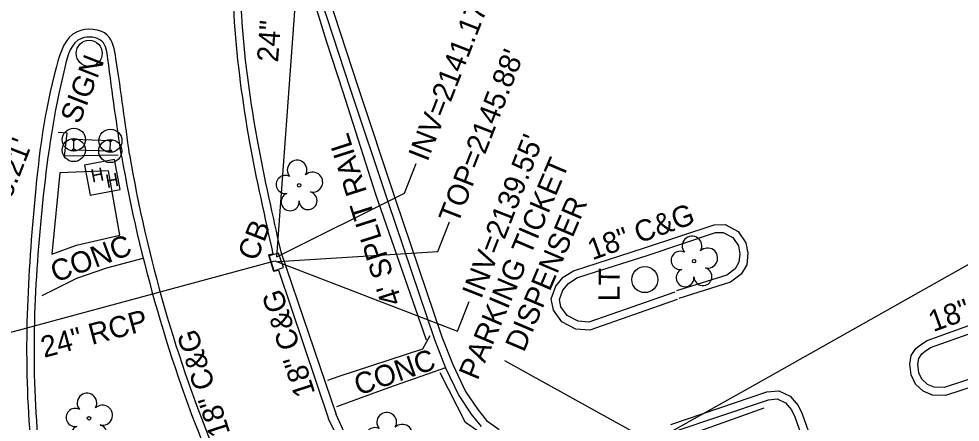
# Model space of a CAD drawing. Extents: x 945964 to 948456, y 631061 to 636061.
# Drawn here: x 946452.8 to 946630.6, y 632464 to 632540.1 of the extents above; entities that cross this region are included whole.
import ezdxf

# ---------------------------------------------------------------- set-up
doc = ezdxf.new("R2010")
doc.units = 0
for name, color, linetype in [('Exist Other Culture Fence Line', 7, 'Continuous'), ('Exist Other Culture Fence Line Text', 7, 'Continuous'), ('Exist Other Culture Sign CELL', 7, 'Continuous'), ('Exist Other Culture Sign Text', 7, 'Continuous'), ('Exist Roads Curbs', 7, 'Continuous'), ('Exist Roads Curbs Text', 7, 'Continuous'), ('Exist Roads EOP', 7, 'Continuous'), ('Exist Roads EOP Other', 7, 'Continuous'), ('Exist Roads EOP Other Text', 7, 'Continuous'), ('Exist Structure Minor Catch Basin', 7, 'Continuous'), ('Exist Structure Minor Catch Basin Text', 7, 'Continuous'), ('Exist Structure Minor Catch Basin Top Elevation', 7, 'Continuous'), ('Exist Structure Minor Pipes RCP 24 Inch', 7, 'Continuous'), ('Exist Structure Minor Pipes RCP 24 Inch Invert', 7, 'Continuous'), ('Exist Structure Minor Pipes RCP 24 Inch Text', 7, 'Continuous'), ('Exist Utilities Other Located Object Leader', 7, 'Continuous'), ('Exist Utilities Other Located Object Text', 7, 'Continuous'), ('Exist Utilities Other Pole CELL', 7, 'Continuous'), ('Exist Utilities Other Pole Text', 7, 'Continuous'), ('Exist Utilities Power Hand Hole CELL', 7, 'Continuous'), ('Exist Utilities Telephone UG FO SUE', 7, 'Continuous'), ('Exist Vegetation Tree CELL', 7, 'Continuous'), ('Old_Level_4', 7, 'Continuous')]:
    doc.layers.add(name, color=color, linetype=linetype)

# ---------------------------------------------------------------- blocks, each defined once
blk = doc.blocks.new('EXIST OTHER CULTURE SIGN')
at = {"layer": 'Exist Other Culture Sign CELL'}
for radius in [0.0436, 0.0048]:
    blk.add_circle((0, 0), radius, dxfattribs=at)
blk = doc.blocks.new('EXIST UTILITIES POWER HAND HOLE')
at = {"layer": 'Exist Utilities Power Hand Hole CELL'}
blk.add_line((0, 0), (0, 0), dxfattribs=at)
blk.add_lwpolyline([(-0.059, -0.0545), (0.056, -0.0545), (0.056, 0.0605), (-0.059, 0.0605), (-0.059, -0.0545)], dxfattribs=at)
for p in [(-0.0432, -0.0095), (0.0081, -0.0399)]:
    blk.add_text('H', height=0.05, dxfattribs=at).set_placement(p)
blk = doc.blocks.new('EXIST VEGETATION TREE')
at = {"layer": 'Exist Vegetation Tree CELL'}
blk.add_line((0, 0), (0, 0), dxfattribs=at)
blk.add_circle((0, 0), 0.00652, dxfattribs=at)
for centre, radius, start, end in [((-0.0077, 0.0575), 0.0371, 330.1651, 219.7134), ((-0.0521, 0.0031), 0.0345, 62.6636, 279.3457), ((0.051, 0.0118), 0.038, 257.1011, 134.1999), ((-0.0341, -0.0624), 0.0338, 111.5671, 6.231), ((0.0335, -0.058), 0.034, 181.2822, 74.56)]:
    blk.add_arc(centre, radius, start, end, dxfattribs=at)
blk = doc.blocks.new('EXIST UTILITIES OTHER POLE')
at = {"layer": 'Exist Utilities Other Pole CELL'}
blk.add_circle((0, 0), 0.0493, dxfattribs=at)

msp = doc.modelspace()

# ---------------------------------------------------------------- linework, layer by layer
at = {"layer": 'Exist Other Culture Fence Line'}
for points in [[(946533.58, 632600.4), (946539.93, 632592.91), (946532.67, 632586.17), (946525.48, 632579.57), (946517.62, 632572.78), (946510.99, 632564.79), (946507.54, 632556.07), (946507.95, 632545.45), (946510.81, 632535.98), (946514, 632526.36), (946520.18, 632507.01), (946529.73, 632479.52)], [(946593.45, 632466.62), (946574.67, 632459.9), (946564.76, 632456.91), (946554.89, 632456.31), (946545.67, 632457.99), (946537.18, 632463.94), (946532.36, 632473.28)]]:
    msp.add_lwpolyline(points, dxfattribs=at)
at = {"layer": 'Exist Roads Curbs'}
msp.add_line((946502.27, 632496.14), (946512.7, 632465.45), dxfattribs=at)
for points in [[(946509.86, 632543.9), (946515.36, 632526.9), (946522.46, 632505.67), (946531.27, 632479.6), (946533.36, 632474.24), (946535.88, 632469.04), (946538.23, 632465.5), (946540.09, 632463.19)], [(946576.65, 632488.54), (946560.44, 632482.88), (946558.4, 632483.02), (946556.35, 632484.1), (946555.18, 632485.76), (946554.89, 632487.15), (946555.54, 632488.9), (946556.57, 632490.19), (946558.16, 632491.21), (946560.34, 632491.91), (946571.42, 632495.47), (946584.34, 632499.76), (946585.81, 632499.8), (946587.61, 632498.82), (946588.67, 632497.26), (946588.94, 632495.79), (946588.79, 632494.16), (946588.05, 632492.94), (946586.5, 632491.75), (946576.96, 632488.77)], [(946645.6, 632476.42), (946627.56, 632470.52), (946625.66, 632470.57), (946624.4, 632471.1), (946623.34, 632472.08), (946622.73, 632473.32), (946622.56, 632474.91), (946622.75, 632476.01), (946623.31, 632476.89), (946623.96, 632477.4), (946624.97, 632478.06), (946637.2, 632482.42), (946651.14, 632486.99), (946652.66, 632487.03), (946654.47, 632486.52), (946655.41, 632485.58), (946655.95, 632484.51), (946656.38, 632482.82), (946655.94, 632481.06), (946654.91, 632479.94), (946653.49, 632479.05), (946650.95, 632478.24), (946645.96, 632476.6)], [(946576.37, 632462.13), (946594.39, 632468.21), (946596.02, 632468.37), (946597.55, 632467.65), (946598.72, 632466.3), (946599.36, 632464.98), (946603.24, 632453.94)], [(946514.53, 632461.42), (946512.7, 632465.45)]]:
    msp.add_lwpolyline(points, dxfattribs=at)
msp.add_ellipse((946746.04, 632562.34), major_axis=(110.29, -255.48), ratio=0.999142, start_param=4.478879, end_param=4.694579, dxfattribs=at)
for points in [[(946601.93, 632772.67), (946579.15, 632743.42), (946547.53, 632710.06), (946519.46, 632682.69), (946496.47, 632656.95), (946474.49, 632624.89), (946453.03, 632584.16), (946438.45, 632541.43), (946430.15, 632490.73), (946428.83, 632457.38), (946430.2, 632433.68), (946432.57, 632412.52), (946425.74, 632395.61), (946417.04, 632384.69)], [(946512.13, 632615.25), (946497.12, 632576.74), (946494.94, 632561.93), (946497.86, 632516.92), (946502.27, 632496.14)], [(946472.19, 632514.25), (946469.64, 632532.58), (946468.51, 632535.89), (946464.64, 632536.43), (946461.48, 632530.95), (946457.43, 632506.75), (946456.36, 632461.42), (946466.25, 632412.53)]]:
    msp.add_spline(points, degree=3, dxfattribs=at)
at = {"layer": 'Exist Roads EOP'}
for points in [[(946577.14, 632487.12), (946560.64, 632481.36), (946557.99, 632481.55), (946555.33, 632482.94), (946553.77, 632485.15), (946553.33, 632487.27), (946554.21, 632489.64), (946555.56, 632491.33), (946557.52, 632492.57), (946559.87, 632493.34), (946570.95, 632496.89), (946584.08, 632501.25), (946586.17, 632501.31), (946588.64, 632499.97), (946590.09, 632497.84), (946590.45, 632495.86), (946590.25, 632493.68), (946589.18, 632491.92), (946587.2, 632490.4), (946577.41, 632487.34)], [(946500.79, 632495.73), (946499.94, 632495.55), (946500.92, 632492.47), (946501.83, 632492.71), (946511.31, 632464.64)], [(946646.07, 632475), (946627.78, 632469.01), (946625.33, 632469.08), (946623.58, 632469.82), (946622.11, 632471.17), (946621.27, 632472.9), (946621.04, 632474.95), (946621.32, 632476.56), (946622.19, 632477.91), (946623.08, 632478.61), (946624.29, 632479.41), (946636.72, 632483.84), (946650.88, 632488.48), (946652.85, 632488.54), (946655.26, 632487.85), (946656.64, 632486.47), (946657.36, 632485.04), (946657.93, 632482.82), (946657.3, 632480.33), (946655.88, 632478.78), (946654.13, 632477.68), (946651.41, 632476.81), (946646.43, 632475.18)]]:
    msp.add_lwpolyline(points, dxfattribs=at)
msp.add_ellipse((946735.72, 632559.24), major_axis=(100.4, -246.46), ratio=0.998797, start_param=4.494878, end_param=4.71823, dxfattribs=at)
for points in [[(946603.2, 632771.71), (946580.04, 632742.14), (946547.72, 632708.15), (946520.62, 632681.67), (946497.88, 632656.28), (946475.52, 632623.93), (946454.54, 632583.75), (946439.95, 632540.86), (946431.6, 632490.76), (946430.35, 632457.42), (946431.68, 632434.16), (946433.99, 632412.2), (946427.3, 632395.46), (946417.68, 632383.18)], [(946509.22, 632613.07), (946495.63, 632576.89), (946493.52, 632562.23), (946496.38, 632516.81), (946500.79, 632495.73)], [(946473.7, 632514.51), (946471.15, 632532.66), (946469.52, 632537.05), (946463.85, 632537.68), (946459.91, 632531.13), (946455.88, 632506.75), (946454.95, 632461.42), (946465.33, 632410.6)]]:
    msp.add_spline(points, degree=3, dxfattribs=at)
at = {"layer": 'Exist Roads EOP Other'}
for points in [[(946511.3, 632544.33), (946516.79, 632527.37), (946523.89, 632506.14), (946532.68, 632480.11), (946534.74, 632474.84), (946537.18, 632469.78), (946539.45, 632466.39), (946541.13, 632464.29), (946543.48, 632462.63)], [(946471.54, 632514.36), (946461.43, 632514.22), (946461.93, 632518.54), (946460.25, 632518.66)], [(946460.57, 632511.03), (946459.05, 632495.68), (946463.68, 632497.39), (946471.87, 632499.28), (946469.76, 632511.46)], [(946469.76, 632511.46), (946460.57, 632511.03)], [(946476.22, 632494.88), (946469.36, 632493.07), (946463.72, 632491.08), (946457.18, 632487.83)], [(946530.4, 632480.26), (946529.06, 632477.78), (946513.25, 632472.63), (946511.11, 632471.83)], [(946533.36, 632474.24), (946522.58, 632470.48), (946512.77, 632466.87)], [(946575.9, 632463.55), (946594.07, 632469.69), (946596.29, 632469.9), (946598.47, 632468.88), (946599.98, 632467.13), (946600.74, 632465.56), (946604.76, 632454.16)], [(946513.18, 632460.75), (946511.31, 632464.64)]]:
    msp.add_lwpolyline(points, dxfattribs=at)
at = {"layer": 'Exist Structure Minor Catch Basin'}
msp.add_lwpolyline([(946501.82, 632495.91), (946500.07, 632495.41), (946500.94, 632492.56), (946502.76, 632493.2), (946501.82, 632495.91)], dxfattribs=at)
at = {"layer": 'Exist Structure Minor Catch Basin Top Elevation'}
msp.add_lwpolyline([(946501.7, 632494.32), (946531.93, 632496.2), (946534.12, 632501.78)], dxfattribs=at)
at = {"layer": 'Exist Structure Minor Pipes RCP 24 Inch'}
for p, q in [((946501.54, 632495.21), (946510.18, 632613.32)), ((946404, 632468.23), (946501.14, 632494.44))]:
    msp.add_line(p, q, dxfattribs=at)
at = {"layer": 'Exist Structure Minor Pipes RCP 24 Inch Invert'}
for points in [[(946501.54, 632495.21), (946525.63, 632507.21), (946527.81, 632512.8)], [(946501.14, 632494.44), (946535.66, 632481.19), (946537.84, 632486.78)]]:
    msp.add_lwpolyline(points, dxfattribs=at)
at = {"layer": 'Exist Utilities Other Located Object Leader'}
msp.add_lwpolyline([(946588.46, 632451.24), (946544.55, 632475.57)], dxfattribs=at)
at = {"layer": 'Exist Utilities Telephone UG FO SUE'}
msp.add_lwpolyline([(946335.98, 632362.87), (946427.92, 632392.55), (946480.61, 632409.91), (946514.41, 632427.73), (946592.38, 632471.43), (946647.07, 632502.18), (946685.83, 632525.12), (946737.65, 632555.9)], dxfattribs=at)
at = {"layer": 'Old_Level_4'}
for p, q in [((946463.19, 632515.36), (946463.2, 632517.32)), ((946470.1, 632517.12), (946463.2, 632517.32)), ((946470.08, 632515.16), (946470.1, 632517.12)), ((946470.08, 632515.16), (946463.19, 632515.36))]:
    msp.add_line(p, q, dxfattribs=at)

# ---------------------------------------------------------------- block references
at = {"layer": 'Exist Other Culture Sign CELL', "xscale": 50, "yscale": 50}
for p in [(946463.2, 632517.32), (946470.1, 632517.12), (946463.19, 632515.36), (946470.08, 632515.16)]:
    msp.add_blockref('EXIST OTHER CULTURE SIGN', p, dxfattribs=at)
at = {"layer": 'Exist Utilities Other Pole CELL', "xscale": 50, "yscale": 50}
for p in [(946466.1, 632533.62), (946571.01, 632490.9)]:
    msp.add_blockref('EXIST UTILITIES OTHER POLE', p, dxfattribs=at)
at = {"layer": 'Exist Utilities Power Hand Hole CELL', "xscale": 49.99999999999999, "yscale": 49.999999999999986, "rotation": 10.722564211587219}
msp.add_blockref('EXIST UTILITIES POWER HAND HOLE', (946468.7, 632510.07), dxfattribs=at)
at = {"layer": 'Exist Vegetation Tree CELL', "xscale": 50, "yscale": 50}
for p in [(946505.74, 632508.7), (946580.31, 632494.37), (946466.06, 632464.71), (946522.66, 632461.08)]:
    msp.add_blockref('EXIST VEGETATION TREE', p, dxfattribs=at)

# ---------------------------------------------------------------- texts
at = {"layer": 'Exist Other Culture Fence Line Text'}
msp.add_text("4' SPLIT RAIL", height=4, rotation=107.6902, dxfattribs=at).set_placement((946525.22, 632486.66))
at = {"layer": 'Exist Other Culture Sign Text'}
msp.add_text('SIGN', height=4, rotation=68.619, dxfattribs=at).set_placement((946464.24, 632520.08))
at = {"layer": 'Exist Roads Curbs Text'}
for rotation, p in [(19.9296, (946561.11, 632494.52)), (19.9296, (946625.47, 632480.98)), (107.8542, (946508.81, 632469.48)), (107.8542, (946492.77, 632461.94))]:
    msp.add_text('18" C&G', height=4, rotation=rotation, dxfattribs=at).set_placement(p)
at = {"layer": 'Exist Roads EOP Other Text'}
for rotation, p in [(20.3915, (946459.72, 632490.3)), (19.2305, (946516.97, 632468.97))]:
    msp.add_text('CONC', height=4, rotation=rotation, dxfattribs=at).set_placement(p)
at = {"layer": 'Exist Structure Minor Catch Basin Text'}
msp.add_text('CB', height=4, rotation=68.619, dxfattribs=at).set_placement((946497.72, 632494.2))
at = {"layer": 'Exist Structure Minor Catch Basin Top Elevation'}
msp.add_text("TOP=2145.88'", height=4, rotation=68.6189, dxfattribs=at).set_placement((946535.68, 632501.23))
at = {"layer": 'Exist Structure Minor Pipes RCP 24 Inch Invert'}
for s, p in [("INV=2141.17'", (946529.95, 632513.02)), ("INV=2139.55'", (946540.11, 632487.1)), ("INV=2138.21'", (946443.62, 632486.41))]:
    msp.add_text(s, height=4, rotation=68.6189, dxfattribs=at).set_placement(p)
at = {"layer": 'Exist Structure Minor Pipes RCP 24 Inch Text'}
for rotation, p in [(85.8154, (946501.75, 632531.85)), (15.0973, (946457.58, 632476.11))]:
    msp.add_text('24" RCP', height=4, rotation=rotation, dxfattribs=at).set_placement(p)
at = {"layer": 'Exist Utilities Other Located Object Text'}
for s, p in [('PARKING TICKET', (946539.41, 632471.72)), ('DISPENSER', (946548.18, 632477.03))]:
    msp.add_text(s, height=4, rotation=67.0101, dxfattribs=at).set_placement(p)
at = {"layer": 'Exist Utilities Other Pole Text'}
msp.add_text('LT', height=4, rotation=89.5187, dxfattribs=at).set_placement((946566.25, 632486.79))

doc.saveas('drawing.dxf')
